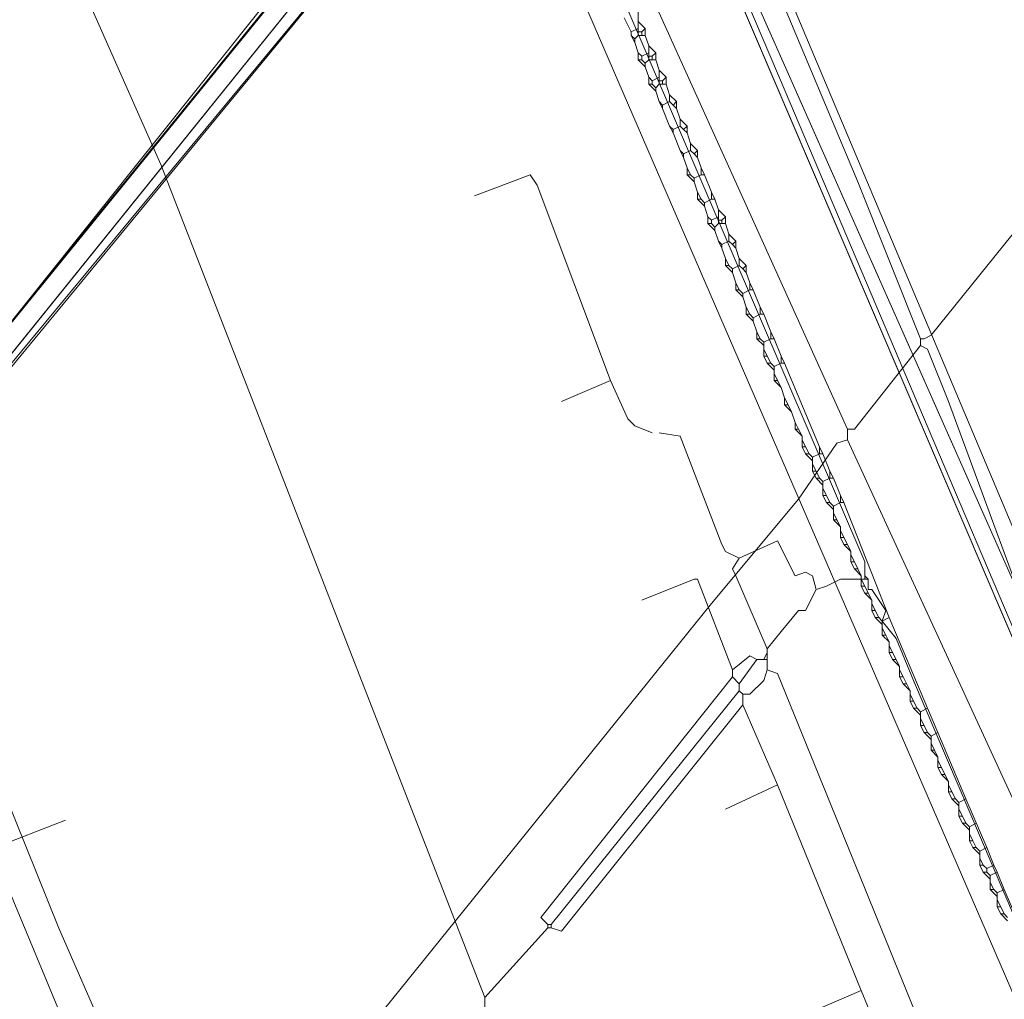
# Model space of a CAD drawing. Header units: metres. Extents: x 92810 to 93633, y 464687 to 465459.
# Tile 313 of 325: x 93539 to 93559, y 465222 to 465242. Entities that reach past the tile are written whole.
import ezdxf
from ezdxf.lldxf.tags import DXFTag

# ---------------------------------------------------------------- set-up
doc = ezdxf.new("R2010")
doc.units = ezdxf.units.M
for name, color, linetype, lineweight, transparency in [('B-OI-KL-DATA_BT NEDERLAND-G', 90, 'SI_B_DATA_BT_NEDERLAND', 18, 0.4), ('B-OI-KL-DATA_KPN-G', 90, 'SI_B_DATA_KPN', 18, 0.4), ('B-OI-KL-DATA_PRORAIL-G', 90, 'SI_B_DATA_PRORAIL', 18, 0.4), ('B-OI-KL-DATA_RELINED-G', 90, 'SI_B_DATA_RELINED', 18, 0.4), ('B-OI-KL-DATA_ZIGGO BV-G', 90, 'SI_B_DATA_ZIGGO', 18, 0.4), ('B-OI-KL-ET_LS_LIANDER-G', 190, 'SI_B_ET_LS_LIANDER', 18, 0.4), ('B-OI-KL-ET_LS_PRORAIL-G', 190, 'SI_B_ET_LS_PRORAIL', 18, 0.4), ('B-OI-KL-ET_MS_LIANDER-G', 130, 'SI_B_ET_MS_LIANDER', 18, 0.4), ('B-OI-KL-ET_MS_PRORAIL-G', 130, 'SI_B_ET_MS_PRORAIL', 18, 0.4), ('B-OI-KL-GAS_HD_LIANDER-G', 30, 'SI_B_GAS_HD_LIANDER', 18, 0.4), ('B-OI-KL-GAS_LD_LIANDER-G', 30, 'SI_B_GAS_LD_LIANDER', 18, 0.4), ('B-OI-KL-GAS_LD_PRORAIL-G', 30, 'SI_B_GAS_LD_PRORAIL', 18, 0.4), ('B-WE-KL-ET_LS-G', 190, 'KL-LS-N', 18, 0.4)]:
    doc.layers.add(name, color=color, linetype=linetype, lineweight=lineweight, transparency=transparency)
doc.styles.get("Standard").update_dxf_attribs({"font": 'isocp.shx'})
tags = doc.linetypes.add('KL-LS-N', pattern='A,4,-1,[103,NLCS.SHX,S=0.75,R=0,X=0,Y=0],-1,4,-1,["L",Standard,S=1,R=0,X=0,Y=-0.5],-2', length=13).pattern_tags.tags
tags[18] = DXFTag(74, 10)
doc.linetypes.add('SI_B_DATA_BT_NEDERLAND', pattern='A,5,-2,["BTN",Standard,S=1.5,R=0,X=-0.51,Y=-0.75],-7', length=14)
doc.linetypes.add('SI_B_DATA_KPN', pattern='A,5,-2,["KPN",Standard,S=1.5,R=0,X=-0.51,Y=-0.75],-8', length=15)
doc.linetypes.add('SI_B_DATA_PRORAIL', pattern='A,5,-2,["PRO-DATA",Standard,S=1.5,R=0,X=-0.51,Y=-0.75],-13', length=20)
doc.linetypes.add('SI_B_DATA_RELINED', pattern='A,5,-2,["REL-DATA",Standard,S=1.5,R=0,X=-0.51,Y=-0.75],-13', length=20)
doc.linetypes.add('SI_B_DATA_ZIGGO', pattern='A,5,-2,["ZIGGO",Standard,S=1.5,R=0,X=-0.51,Y=-0.75],-9', length=16)
doc.linetypes.add('SI_B_ET_LS_LIANDER', pattern='A,5,-2,["LI-LS",Standard,S=1.5,R=0,X=-0.51,Y=-0.75],-10', length=17)
doc.linetypes.add('SI_B_ET_LS_PRORAIL', pattern='A,5,-2,["PRO-LS",Standard,S=1.5,R=0,X=-0.51,Y=-0.75],-11', length=18)
doc.linetypes.add('SI_B_ET_MS_LIANDER', pattern='A,5,-2,["LI-MS",Standard,S=1.5,R=0,X=-0.51,Y=-0.75],-10', length=17)
doc.linetypes.add('SI_B_ET_MS_PRORAIL', pattern='A,5,-2,["PRO-MS",Standard,S=1.5,R=0,X=-0.51,Y=-0.75],-11', length=18)
doc.linetypes.add('SI_B_GAS_HD_LIANDER', pattern='A,5,-2,["LI-G-HD",Standard,S=1.5,R=0,X=-0.51,Y=-0.75],-11', length=18)
doc.linetypes.add('SI_B_GAS_LD_LIANDER', pattern='A,5,-2,["LI-G-LD",Standard,S=1.5,R=0,X=-0.51,Y=-0.75],-11', length=18)
doc.linetypes.add('SI_B_GAS_LD_PRORAIL', pattern='A,5,-2,["PRO-G-LD",Standard,S=1.5,R=0,X=-0.51,Y=-0.75],-12', length=19)

msp = doc.modelspace()

# ---------------------------------------------------------------- linework, layer by layer
at = {"layer": 'B-OI-KL-DATA_BT NEDERLAND-G', "flags": 128}
for points in [[(93449.45, 465144.86), (93449.2, 465142.6), (93450.7, 465141.6), (93457.7, 465136.81), (93459.84, 465138.95), (93462.9, 465142.6), (93497.1, 465184.7), (93498.1, 465186), (93523.5, 465217.3), (93528.8, 465223.9), (93529.6, 465224.1), (93530.32, 465225), (93554.47, 465254.94)], [(93529.6, 465224.1), (93530.322, 465225.004), (93554.47, 465254.94)]]:
    msp.add_lwpolyline(points, dxfattribs=at)
at = {"layer": 'B-OI-KL-DATA_KPN-G', "flags": 128}
for points in [[(93536.179, 465276.679), (93540.607, 465268.679), (93541.107, 465267.607), (93549.25, 465247.321), (93549.821, 465246.107), (93555.536, 465233.464)], [(93536.25, 465276.75), (93536.393, 465276.75), (93536.464, 465276.607), (93543.321, 465264.393), (93545.607, 465260.107), (93550.679, 465250.107), (93551.321, 465248.679), (93554.107, 465242.464), (93555.75, 465238.536), (93557.036, 465235.321)], [(93579.393, 465262.607), (93579.036, 465262.393), (93557.25, 465235.393), (93557.107, 465235.321), (93557.036, 465235.321)], [(93557.036, 465235.321), (93557.036, 465235.179)], [(93557.036, 465235.179), (93555.679, 465233.464), (93555.536, 465233.464)], [(93557.036, 465235.179), (93557.179, 465235.107), (93557.607, 465234.036), (93560.321, 465226.679), (93560.536, 465226.464), (93560.607, 465226.25), (93561.75, 465223.036)], [(93555.536, 465233.464), (93555.536, 465233.25)], [(93555.536, 465233.25), (93555.321, 465233.179), (93554.536, 465232.036), (93552.75, 465229.893), (93539.321, 465213.25), (93539.179, 465213.25)], [(93555.536, 465233.25), (93558.964, 465225.821), (93559.893, 465223.607), (93561.679, 465218.893), (93564.107, 465211.607), (93566.036, 465205.25), (93567.036, 465201.393)]]:
    msp.add_lwpolyline(points, dxfattribs=at)
at = {"layer": 'B-OI-KL-DATA_PRORAIL-G', "flags": 128}
msp.add_lwpolyline([(93450.179, 465128.464), (93450.464, 465128.607), (93451.893, 465130.536), (93452.536, 465131.25), (93479.893, 465163.107), (93488.893, 465173.821), (93489.321, 465174.25), (93491.821, 465176.036), (93492.107, 465176.321), (93499.536, 465185.75), (93511.179, 465201.464), (93516.179, 465208.393), (93516.393, 465208.607), (93521.964, 465215.821), (93522.25, 465216.107), (93529.321, 465223.536), (93533.607, 465228.964), (93536.107, 465231.964), (93547.464, 465245.75), (93556.036, 465256.536), (93558.75, 465259.821), (93570.464, 465274.25), (93576.036, 465281.179), (93576.536, 465282.25), (93576.75, 465282.536), (93580.464, 465287.679), (93582.25, 465290.464), (93582.893, 465291.321), (93587.107, 465295.679), (93591.821, 465302.107), (93592.321, 465302.679), (93606.607, 465320.821), (93608.821, 465323.536), (93609.821, 465324.679), (93609.821, 465324.893)], dxfattribs=at)
at = {"layer": 'B-OI-KL-DATA_RELINED-G', "flags": 128}
msp.add_lwpolyline([(93501.384, 465188.903), (93526.4, 465220.65), (93609.739, 465325.027)], dxfattribs=at)
at = {"layer": 'B-OI-KL-DATA_ZIGGO BV-G', "flags": 128}
for points in [[(93545.112, 465261.145), (93548.853, 465252.739), (93567.395, 465209.384)], [(93568.597, 465203.379), (93567.395, 465209.384), (93550.81, 465248.163)], [(93551.167, 465247.881), (93563.713, 465219.587), (93567.122, 465210.573)], [(93563.713, 465219.587), (93551.44, 465247.265)]]:
    msp.add_lwpolyline(points, dxfattribs=at)
at = {"layer": 'B-OI-KL-ET_LS_LIANDER-G'}
for p, q in [((93543.536, 465259.536), (93555.893, 465230.75)), ((93534.821, 465253.893), (93541.464, 465238.893)), ((93541.464, 465238.893), (93541.964, 465237.607)), ((93549.036, 465238.679), (93547.893, 465238.25)), ((93549.179, 465238.464), (93549.036, 465238.679)), ((93550.679, 465234.464), (93549.179, 465238.464)), ((93541.964, 465237.607), (93548.107, 465221.821)), ((93550.679, 465234.464), (93549.679, 465234.036)), ((93550.679, 465234.464), (93551.036, 465233.679)), ((93551.036, 465233.679), (93551.179, 465233.536)), ((93551.179, 465233.536), (93551.536, 465233.393)), ((93552.107, 465233.321), (93551.679, 465233.393)), ((93552.964, 465231.107), (93552.107, 465233.321)), ((93553.036, 465230.964), (93552.964, 465231.107)), ((93554.107, 465231.179), (93553.321, 465230.821)), ((93554.464, 465230.464), (93554.107, 465231.179)), ((93553.321, 465230.821), (93553.036, 465230.964)), ((93553.321, 465230.821), (93553.179, 465230.607)), ((93555.893, 465230.75), (93555.893, 465230.393)), ((93553.179, 465230.607), (93553.25, 465230.464)), ((93553.25, 465230.464), (93553.893, 465228.964)), ((93554.679, 465230.536), (93554.464, 465230.464)), ((93554.821, 465230.464), (93554.679, 465230.536)), ((93554.893, 465230.179), (93554.821, 465230.464)), ((93555.893, 465230.464), (93555.964, 465230.393)), ((93552.393, 465230.393), (93551.321, 465229.964)), ((93552.464, 465230.393), (93552.393, 465230.393)), ((93553.179, 465228.536), (93552.464, 465230.393)), ((93555.393, 465230.393), (93555.107, 465230.25)), ((93555.964, 465230.393), (93555.393, 465230.393)), ((93555.964, 465230.393), (93555.964, 465230.179)), ((93554.893, 465230.179), (93554.679, 465229.75)), ((93555.107, 465230.25), (93554.893, 465230.179)), ((93555.964, 465230.179), (93556.036, 465230.179)), ((93556.036, 465230.179), (93556.321, 465229.75)), ((93554.536, 465229.75), (93554.179, 465229.321)), ((93554.679, 465229.75), (93554.536, 465229.75)), ((93556.321, 465229.75), (93556.25, 465229.536)), ((93556.25, 465229.536), (93556.536, 465229.179)), ((93554.179, 465229.321), (93553.893, 465228.964)), ((93556.536, 465229.179), (93556.893, 465228.321)), ((93553.893, 465228.893), (93553.821, 465228.75)), ((93553.893, 465228.964), (93553.893, 465228.536)), ((93553.536, 465228.821), (93553.179, 465228.536)), ((93553.679, 465228.75), (93553.321, 465228.25)), ((93553.679, 465228.75), (93553.536, 465228.821)), ((93553.679, 465228.75), (93553.893, 465228.75)), ((93553.179, 465228.536), (93553.179, 465228.393)), ((93553.893, 465228.536), (93553.821, 465228.321)), ((93553.893, 465228.536), (93554.107, 465228.464)), ((93554.107, 465228.464), (93559.393, 465215.464)), ((93553.179, 465228.393), (93549.25, 465223.464)), ((93553.179, 465228.393), (93553.321, 465228.25)), ((93553.321, 465228.25), (93553.321, 465228.107)), ((93553.821, 465228.321), (93553.536, 465228.036)), ((93556.893, 465228.321), (93562.393, 465215.393)), ((93553.321, 465228.107), (93549.464, 465223.321)), ((93553.321, 465228.107), (93553.393, 465228.036)), ((93553.536, 465228.036), (93553.393, 465228.036)), ((93553.393, 465228.036), (93553.393, 465227.821)), ((93553.393, 465227.821), (93549.679, 465223.179)), ((93553.393, 465227.821), (93554.107, 465226.179)), ((93554.107, 465226.179), (93553.036, 465225.679)), ((93554.107, 465226.179), (93555.821, 465221.964)), ((93549.25, 465223.464), (93549.393, 465223.321)), ((93549.393, 465223.25), (93548.107, 465221.821)), ((93549.393, 465223.321), (93549.464, 465223.321)), ((93549.393, 465223.321), (93549.393, 465223.25)), ((93549.393, 465223.25), (93549.464, 465223.25)), ((93549.464, 465223.321), (93549.464, 465223.25)), ((93549.679, 465223.179), (93549.464, 465223.25)), ((93548.107, 465221.821), (93548.107, 465221.536)), ((93555.821, 465221.964), (93554.821, 465221.536)), ((93555.821, 465221.964), (93557.536, 465217.821))]:
    msp.add_line(p, q, dxfattribs=at)
at = {"layer": 'B-OI-KL-ET_LS_PRORAIL-G', "flags": 128}
for points in [[(93576.25, 465281.893), (93575.75, 465281.679), (93527.964, 465222.821), (93527.607, 465222.464), (93521.393, 465215.893), (93520.393, 465214.679), (93514.25, 465219.536), (93508.893, 465213.821), (93492.179, 465192.393)], [(93558.107, 465258.821), (93557.893, 465258.821), (93546.607, 465244.679), (93545.679, 465243.607), (93537.393, 465233.607), (93529.321, 465223.536), (93528.964, 465223.179), (93521.964, 465215.821), (93516.036, 465208.179), (93500.393, 465186.893), (93500.393, 465186.75), (93500.536, 465186.464), (93499.536, 465185.107), (93499.25, 465184.893), (93498.964, 465185.036)]]:
    msp.add_lwpolyline(points, dxfattribs=at)
at = {"layer": 'B-OI-KL-ET_MS_LIANDER-G'}
for p, q in [((93551.25, 465242.036), (93551.25, 465241.536)), ((93551.464, 465241.321), (93551.464, 465241.036)), ((93551.679, 465240.821), (93551.679, 465240.536)), ((93552.893, 465237.964), (93552.893, 465237.679)), ((93553.821, 465235.25), (93553.821, 465234.964)), ((93554.036, 465234.75), (93554.036, 465234.464)), ((93554.607, 465233.321), (93554.607, 465233.107)), ((93554.821, 465232.893), (93554.821, 465232.607)), ((93555.036, 465232.393), (93555.036, 465232.107)), ((93555.25, 465231.893), (93555.25, 465231.607)), ((93555.393, 465231.464), (93555.393, 465231.25)), ((93555.607, 465230.964), (93555.607, 465230.75)), ((93555.821, 465230.464), (93555.821, 465230.25)), ((93556.036, 465229.964), (93556.036, 465229.75)), ((93556.25, 465229.536), (93556.25, 465229.25)), ((93556.393, 465229.107), (93556.393, 465228.893)), ((93556.607, 465228.607), (93556.607, 465228.393)), ((93556.679, 465228.393), (93556.821, 465228.107)), ((93556.821, 465228.107), (93556.821, 465227.893)), ((93557.036, 465227.679), (93557.036, 465227.393)), ((93557.25, 465227.179), (93557.25, 465226.893)), ((93557.393, 465226.75), (93557.393, 465226.536)), ((93557.607, 465226.25), (93557.607, 465226.036)), ((93557.964, 465225.893), (93558.393, 465224.893)), ((93557.821, 465225.821), (93557.821, 465225.536)), ((93558.036, 465225.321), (93558.036, 465225.036)), ((93558.25, 465224.821), (93558.25, 465224.536)), ((93558.464, 465224.321), (93558.464, 465224.036)), ((93558.75, 465224.036), (93559.179, 465223.036)), ((93558.607, 465223.964), (93558.607, 465223.679))]:
    msp.add_line(p, q, dxfattribs=at)
at = {"layer": 'B-OI-KL-ET_MS_LIANDER-G', "flags": 128}
for points in [[(93550.964, 465241.893), (93551.107, 465241.607)], [(93551.25, 465241.821), (93551.393, 465241.679)], [(93551.25, 465241.679), (93551.107, 465241.607)], [(93551.107, 465241.607), (93551.107, 465241.536)], [(93551.25, 465241.607), (93551.321, 465241.607)], [(93551.393, 465241.679), (93551.321, 465241.607)], [(93551.321, 465241.607), (93551.321, 465241.536)], [(93551.393, 465241.679), (93551.393, 465241.536)], [(93551.107, 465241.536), (93551.179, 465241.464)], [(93551.107, 465241.536), (93551.179, 465241.393)], [(93551.25, 465241.536), (93551.179, 465241.464)], [(93551.179, 465241.464), (93551.179, 465241.393)], [(93551.179, 465241.393), (93551.25, 465241.179)], [(93551.25, 465241.536), (93551.393, 465241.536)], [(93551.393, 465241.536), (93551.464, 465241.321)], [(93551.25, 465241.179), (93551.321, 465241.107)], [(93551.25, 465241.179), (93551.25, 465241.036)], [(93551.464, 465241.179), (93551.321, 465241.107)], [(93551.464, 465241.321), (93551.607, 465241.179)], [(93551.607, 465241.179), (93551.536, 465241.107)], [(93551.607, 465241.179), (93551.607, 465241.036)], [(93551.25, 465241.036), (93551.321, 465241.036)], [(93551.25, 465241.036), (93551.393, 465240.893)], [(93551.321, 465241.107), (93551.321, 465241.036)], [(93551.321, 465241.036), (93551.393, 465240.964)], [(93551.464, 465241.036), (93551.393, 465240.964)], [(93551.393, 465240.964), (93551.393, 465240.893)], [(93551.464, 465241.107), (93551.536, 465241.107)], [(93551.464, 465241.036), (93551.607, 465241.036)], [(93551.536, 465241.107), (93551.536, 465241.036)], [(93551.607, 465241.036), (93551.679, 465240.821)], [(93551.393, 465240.893), (93551.464, 465240.679)], [(93551.679, 465240.821), (93551.821, 465240.679)], [(93551.464, 465240.679), (93551.536, 465240.607)], [(93551.464, 465240.679), (93551.464, 465240.536)], [(93551.679, 465240.679), (93551.536, 465240.607)], [(93551.536, 465240.607), (93551.536, 465240.536)], [(93551.679, 465240.607), (93551.75, 465240.607)], [(93551.821, 465240.679), (93551.75, 465240.607)], [(93551.75, 465240.607), (93551.75, 465240.536)], [(93551.821, 465240.679), (93551.821, 465240.536)], [(93551.464, 465240.536), (93551.536, 465240.536)], [(93551.464, 465240.536), (93551.607, 465240.393)], [(93551.536, 465240.536), (93551.607, 465240.464)], [(93551.679, 465240.536), (93551.607, 465240.464)], [(93551.607, 465240.464), (93551.607, 465240.393)], [(93551.607, 465240.393), (93551.679, 465240.179)], [(93551.679, 465240.536), (93551.821, 465240.536)], [(93551.821, 465240.536), (93551.893, 465240.321)], [(93551.679, 465240.179), (93551.75, 465240.107)], [(93551.679, 465240.179), (93551.75, 465240.036)], [(93551.893, 465240.179), (93551.75, 465240.107)], [(93551.893, 465240.321), (93552.036, 465240.179)], [(93551.893, 465240.321), (93551.893, 465240.179)], [(93551.893, 465240.179), (93551.964, 465240.107)], [(93552.036, 465240.179), (93551.964, 465240.107)], [(93552.036, 465240.179), (93552.036, 465240.036)], [(93551.75, 465240.107), (93551.75, 465240.036)], [(93551.75, 465240.036), (93551.893, 465239.679)], [(93551.964, 465240.107), (93552.036, 465240.036)], [(93552.036, 465240.036), (93552.107, 465239.821)], [(93552.107, 465239.821), (93552.25, 465239.679)], [(93552.107, 465239.821), (93552.107, 465239.679)], [(93551.893, 465239.679), (93551.964, 465239.607)], [(93551.893, 465239.679), (93551.964, 465239.536)], [(93552.107, 465239.679), (93551.964, 465239.607)], [(93551.964, 465239.607), (93551.964, 465239.536)], [(93552.107, 465239.679), (93552.179, 465239.607)], [(93552.25, 465239.679), (93552.179, 465239.607)], [(93552.179, 465239.607), (93552.25, 465239.536)], [(93552.25, 465239.679), (93552.25, 465239.536)], [(93551.964, 465239.536), (93552.107, 465239.179)], [(93552.25, 465239.536), (93552.321, 465239.321)], [(93552.107, 465239.179), (93552.179, 465239.107)], [(93552.107, 465239.179), (93552.179, 465239.036)], [(93552.321, 465239.179), (93552.179, 465239.107)], [(93552.321, 465239.321), (93552.464, 465239.179)], [(93552.321, 465239.321), (93552.321, 465239.179)], [(93552.321, 465239.179), (93552.393, 465239.107)], [(93552.464, 465239.179), (93552.393, 465239.107)], [(93552.464, 465239.179), (93552.464, 465239.036)], [(93552.179, 465239.107), (93552.179, 465239.036)], [(93552.179, 465239.036), (93552.25, 465238.821)], [(93552.393, 465239.107), (93552.464, 465239.036)], [(93552.464, 465239.036), (93552.536, 465238.821)], [(93552.25, 465238.821), (93552.321, 465238.679)], [(93552.25, 465238.821), (93552.25, 465238.679)], [(93552.536, 465238.821), (93552.607, 465238.679)], [(93552.536, 465238.821), (93552.536, 465238.679)], [(93552.25, 465238.679), (93552.321, 465238.679)], [(93552.25, 465238.679), (93552.393, 465238.536)], [(93552.321, 465238.679), (93552.393, 465238.607)], [(93552.536, 465238.679), (93552.393, 465238.607)], [(93552.393, 465238.607), (93552.393, 465238.536)], [(93552.536, 465238.679), (93552.607, 465238.679)], [(93552.607, 465238.679), (93552.75, 465238.321)], [(93552.393, 465238.536), (93552.464, 465238.321)], [(93552.464, 465238.321), (93552.536, 465238.179)], [(93552.464, 465238.321), (93552.464, 465238.179)], [(93552.464, 465238.179), (93552.536, 465238.179)], [(93552.464, 465238.179), (93552.607, 465238.036)], [(93552.536, 465238.179), (93552.607, 465238.107)], [(93552.75, 465238.179), (93552.607, 465238.107)], [(93552.75, 465238.321), (93552.821, 465238.179)], [(93552.75, 465238.321), (93552.75, 465238.179)], [(93552.75, 465238.179), (93552.821, 465238.179)], [(93552.821, 465238.179), (93552.893, 465237.964)], [(93552.607, 465238.107), (93552.607, 465238.036)], [(93552.607, 465238.036), (93552.679, 465237.821)], [(93552.893, 465237.964), (93553.036, 465237.821)], [(93552.679, 465237.821), (93552.75, 465237.75)], [(93552.679, 465237.821), (93552.679, 465237.679)], [(93552.893, 465237.821), (93552.75, 465237.75)], [(93552.75, 465237.75), (93552.75, 465237.679)], [(93552.893, 465237.75), (93552.964, 465237.75)], [(93553.036, 465237.821), (93552.964, 465237.75)], [(93552.964, 465237.75), (93552.964, 465237.679)], [(93553.036, 465237.821), (93553.036, 465237.679)], [(93552.679, 465237.679), (93552.75, 465237.679)], [(93552.679, 465237.679), (93552.821, 465237.536)], [(93552.75, 465237.679), (93552.821, 465237.607)], [(93552.893, 465237.679), (93552.821, 465237.607)], [(93552.821, 465237.607), (93552.821, 465237.536)], [(93552.821, 465237.536), (93552.893, 465237.321)], [(93552.893, 465237.679), (93553.036, 465237.679)], [(93553.036, 465237.679), (93553.107, 465237.464)], [(93553.107, 465237.464), (93553.25, 465237.321)], [(93553.107, 465237.464), (93553.107, 465237.321)], [(93552.893, 465237.321), (93552.964, 465237.25)], [(93552.893, 465237.321), (93552.964, 465237.179)], [(93553.107, 465237.321), (93552.964, 465237.25)], [(93552.964, 465237.25), (93552.964, 465237.179)], [(93552.964, 465237.179), (93553.036, 465236.964)], [(93553.107, 465237.321), (93553.179, 465237.25)], [(93553.25, 465237.321), (93553.179, 465237.25)], [(93553.179, 465237.25), (93553.25, 465237.179)], [(93553.25, 465237.321), (93553.25, 465237.179)], [(93553.25, 465237.179), (93553.321, 465236.964)], [(93553.036, 465236.964), (93553.107, 465236.821)], [(93553.036, 465236.964), (93553.036, 465236.821)], [(93553.321, 465236.964), (93553.464, 465236.821)], [(93553.321, 465236.964), (93553.321, 465236.821)], [(93553.036, 465236.821), (93553.107, 465236.821)], [(93553.036, 465236.821), (93553.179, 465236.679)], [(93553.107, 465236.821), (93553.179, 465236.75)], [(93553.321, 465236.821), (93553.179, 465236.75)], [(93553.179, 465236.75), (93553.179, 465236.679)], [(93553.321, 465236.821), (93553.393, 465236.75)], [(93553.464, 465236.821), (93553.393, 465236.75)], [(93553.393, 465236.75), (93553.464, 465236.679)], [(93553.464, 465236.821), (93553.464, 465236.679)], [(93553.179, 465236.679), (93553.25, 465236.464)], [(93553.464, 465236.679), (93553.536, 465236.464)], [(93553.25, 465236.464), (93553.321, 465236.321)], [(93553.25, 465236.464), (93553.25, 465236.321)], [(93553.25, 465236.321), (93553.321, 465236.321)], [(93553.25, 465236.321), (93553.393, 465236.179)], [(93553.321, 465236.321), (93553.393, 465236.25)], [(93553.536, 465236.321), (93553.393, 465236.25)], [(93553.536, 465236.464), (93553.607, 465236.321)], [(93553.536, 465236.464), (93553.536, 465236.321)], [(93553.536, 465236.321), (93553.607, 465236.321)], [(93553.607, 465236.321), (93553.75, 465235.964)], [(93553.393, 465236.25), (93553.393, 465236.179)], [(93553.393, 465236.179), (93553.464, 465235.964)], [(93553.464, 465235.964), (93553.536, 465235.821)], [(93553.464, 465235.964), (93553.464, 465235.821)], [(93553.75, 465235.964), (93553.821, 465235.821)], [(93553.75, 465235.964), (93553.75, 465235.821)], [(93553.464, 465235.821), (93553.536, 465235.821)], [(93553.464, 465235.821), (93553.607, 465235.679)], [(93553.536, 465235.821), (93553.607, 465235.75)], [(93553.75, 465235.821), (93553.607, 465235.75)], [(93553.607, 465235.75), (93553.607, 465235.679)], [(93553.75, 465235.821), (93553.821, 465235.821)], [(93553.821, 465235.821), (93553.964, 465235.464)], [(93553.607, 465235.679), (93553.679, 465235.464)], [(93553.679, 465235.464), (93553.75, 465235.321)], [(93553.679, 465235.464), (93553.679, 465235.321)], [(93553.679, 465235.321), (93553.75, 465235.321)], [(93553.679, 465235.321), (93553.821, 465235.179)], [(93553.75, 465235.321), (93553.821, 465235.25)], [(93553.964, 465235.321), (93553.821, 465235.25)], [(93553.964, 465235.464), (93554.036, 465235.321)], [(93553.964, 465235.464), (93553.964, 465235.321)], [(93553.964, 465235.321), (93554.036, 465235.321)], [(93554.036, 465235.321), (93554.179, 465234.964)], [(93553.821, 465235.107), (93553.893, 465234.964)], [(93553.821, 465234.964), (93553.893, 465234.964)], [(93553.821, 465234.964), (93553.893, 465234.821)], [(93553.893, 465234.964), (93553.964, 465234.821)], [(93554.179, 465234.964), (93554.25, 465234.821)], [(93554.179, 465234.964), (93554.179, 465234.821)], [(93553.893, 465234.821), (93553.964, 465234.821)], [(93553.893, 465234.821), (93554.036, 465234.679)], [(93553.964, 465234.821), (93554.036, 465234.75)], [(93554.179, 465234.821), (93554.036, 465234.75)], [(93554.179, 465234.821), (93554.25, 465234.821)], [(93554.25, 465234.821), (93554.964, 465233.107)], [(93554.036, 465234.607), (93554.107, 465234.464)], [(93554.036, 465234.464), (93554.107, 465234.464)], [(93554.036, 465234.464), (93554.179, 465234.321)], [(93554.107, 465234.464), (93554.179, 465234.321)], [(93554.179, 465234.321), (93554.25, 465234.107)], [(93554.25, 465234.107), (93554.321, 465233.964)], [(93554.25, 465234.107), (93554.25, 465233.964)], [(93554.25, 465233.964), (93554.321, 465233.964)], [(93554.25, 465233.964), (93554.393, 465233.821)], [(93554.321, 465233.964), (93554.393, 465233.821)], [(93554.393, 465233.821), (93554.464, 465233.607)], [(93554.464, 465233.607), (93554.536, 465233.464)], [(93554.464, 465233.607), (93554.464, 465233.464)], [(93554.464, 465233.464), (93554.536, 465233.464)], [(93554.464, 465233.464), (93554.607, 465233.321)], [(93554.536, 465233.464), (93554.607, 465233.321)], [(93554.607, 465233.25), (93554.679, 465233.107)], [(93554.607, 465233.107), (93554.679, 465233.107)], [(93554.607, 465233.107), (93554.679, 465232.964)], [(93554.679, 465233.107), (93554.75, 465232.964)], [(93554.964, 465233.107), (93555.036, 465232.964)], [(93554.964, 465233.107), (93554.964, 465232.964)], [(93554.679, 465232.964), (93554.75, 465232.964)], [(93554.679, 465232.964), (93554.821, 465232.821)], [(93554.75, 465232.964), (93554.821, 465232.893)], [(93554.964, 465232.964), (93554.821, 465232.893)], [(93554.964, 465232.964), (93555.036, 465232.964)], [(93555.036, 465232.964), (93555.179, 465232.607)], [(93554.821, 465232.75), (93554.893, 465232.607)], [(93554.821, 465232.607), (93554.893, 465232.607)], [(93554.821, 465232.607), (93554.893, 465232.464)], [(93554.893, 465232.607), (93554.964, 465232.464)], [(93555.179, 465232.607), (93555.25, 465232.464)], [(93555.179, 465232.607), (93555.179, 465232.464)], [(93554.893, 465232.464), (93554.964, 465232.464)], [(93554.893, 465232.464), (93555.036, 465232.321)], [(93554.964, 465232.464), (93555.036, 465232.393)], [(93555.179, 465232.464), (93555.036, 465232.393)], [(93555.179, 465232.464), (93555.25, 465232.464)], [(93555.25, 465232.464), (93555.393, 465232.107)], [(93555.036, 465232.25), (93555.107, 465232.107)], [(93555.036, 465232.107), (93555.107, 465232.107)], [(93555.036, 465232.107), (93555.107, 465231.964)], [(93555.107, 465232.107), (93555.179, 465231.964)], [(93555.393, 465232.107), (93555.464, 465231.964)], [(93555.393, 465232.107), (93555.393, 465231.964)], [(93555.107, 465231.964), (93555.179, 465231.964)], [(93555.107, 465231.964), (93555.25, 465231.821)], [(93555.179, 465231.964), (93555.25, 465231.893)], [(93555.393, 465231.964), (93555.25, 465231.893)], [(93555.393, 465231.964), (93555.464, 465231.964)], [(93555.464, 465231.964), (93556.393, 465229.607)], [(93555.25, 465231.75), (93555.321, 465231.607)], [(93555.25, 465231.607), (93555.321, 465231.607)], [(93555.25, 465231.607), (93555.393, 465231.464)], [(93555.321, 465231.607), (93555.393, 465231.464)], [(93555.393, 465231.393), (93555.464, 465231.25)], [(93555.393, 465231.25), (93555.464, 465231.25)], [(93555.393, 465231.25), (93555.464, 465231.107)], [(93555.464, 465231.25), (93555.536, 465231.107)], [(93555.464, 465231.107), (93555.536, 465231.107)], [(93555.464, 465231.107), (93555.607, 465230.964)], [(93555.536, 465231.107), (93555.607, 465230.964)], [(93555.607, 465230.893), (93555.679, 465230.75)], [(93555.607, 465230.75), (93555.679, 465230.75)], [(93555.607, 465230.75), (93555.679, 465230.607)], [(93555.679, 465230.75), (93555.75, 465230.607)], [(93555.679, 465230.607), (93555.75, 465230.607)], [(93555.679, 465230.607), (93555.821, 465230.464)], [(93555.75, 465230.607), (93555.821, 465230.464)], [(93555.821, 465230.393), (93555.893, 465230.25)], [(93555.821, 465230.25), (93555.893, 465230.25)], [(93555.821, 465230.25), (93555.893, 465230.107)], [(93555.893, 465230.25), (93555.964, 465230.107)], [(93555.893, 465230.107), (93555.964, 465230.107)], [(93555.893, 465230.107), (93556.036, 465229.964)], [(93555.964, 465230.107), (93556.036, 465229.964)], [(93556.036, 465229.893), (93556.107, 465229.75)], [(93556.036, 465229.75), (93556.107, 465229.75)], [(93556.036, 465229.75), (93556.107, 465229.607)], [(93556.107, 465229.75), (93556.179, 465229.607)], [(93556.107, 465229.607), (93556.179, 465229.607)], [(93556.107, 465229.607), (93556.25, 465229.464)], [(93556.179, 465229.607), (93556.25, 465229.536)], [(93556.393, 465229.607), (93556.25, 465229.536)], [(93556.393, 465229.607), (93557.179, 465227.75)], [(93556.25, 465229.393), (93556.321, 465229.25)], [(93556.25, 465229.25), (93556.321, 465229.25)], [(93556.25, 465229.25), (93556.393, 465229.107)], [(93556.321, 465229.25), (93556.393, 465229.107)], [(93556.393, 465229.036), (93556.464, 465228.893)], [(93556.393, 465228.893), (93556.464, 465228.893)], [(93556.393, 465228.893), (93556.464, 465228.75)], [(93556.464, 465228.893), (93556.536, 465228.75)], [(93556.464, 465228.75), (93556.536, 465228.75)], [(93556.464, 465228.75), (93556.607, 465228.607)], [(93556.536, 465228.75), (93556.607, 465228.607)], [(93556.607, 465228.536), (93556.679, 465228.393)], [(93556.607, 465228.393), (93556.679, 465228.393)], [(93556.607, 465228.393), (93556.679, 465228.25)], [(93556.679, 465228.25), (93556.75, 465228.25)], [(93556.679, 465228.25), (93556.821, 465228.107)], [(93556.821, 465228.036), (93556.893, 465227.893)], [(93556.821, 465227.893), (93556.893, 465227.893)], [(93556.821, 465227.893), (93556.893, 465227.75)], [(93556.893, 465227.893), (93556.964, 465227.75)], [(93556.893, 465227.75), (93556.964, 465227.75)], [(93556.893, 465227.75), (93557.036, 465227.607)], [(93556.964, 465227.75), (93557.036, 465227.679)], [(93557.179, 465227.75), (93557.036, 465227.679)], [(93557.179, 465227.75), (93557.393, 465227.25)], [(93557.036, 465227.536), (93557.107, 465227.393)], [(93557.036, 465227.393), (93557.107, 465227.393)], [(93557.036, 465227.393), (93557.107, 465227.25)], [(93557.107, 465227.393), (93557.179, 465227.25)], [(93557.107, 465227.25), (93557.179, 465227.25)], [(93557.107, 465227.25), (93557.25, 465227.107)], [(93557.179, 465227.25), (93557.25, 465227.179)], [(93557.393, 465227.25), (93557.25, 465227.179)], [(93557.393, 465227.25), (93557.964, 465225.893)], [(93557.25, 465227.036), (93557.321, 465226.893)], [(93557.25, 465226.893), (93557.321, 465226.893)], [(93557.25, 465226.893), (93557.393, 465226.75)], [(93557.321, 465226.893), (93557.393, 465226.75)], [(93557.393, 465226.679), (93557.464, 465226.536)], [(93557.393, 465226.536), (93557.464, 465226.536)], [(93557.393, 465226.536), (93557.464, 465226.393)], [(93557.464, 465226.536), (93557.536, 465226.393)], [(93557.464, 465226.393), (93557.536, 465226.393)], [(93557.464, 465226.393), (93557.607, 465226.25)], [(93557.536, 465226.393), (93557.607, 465226.25)], [(93557.607, 465226.179), (93557.679, 465226.036)], [(93557.607, 465226.036), (93557.679, 465226.036)], [(93557.607, 465226.036), (93557.679, 465225.893)], [(93557.679, 465226.036), (93557.75, 465225.893)], [(93557.679, 465225.893), (93557.75, 465225.893)], [(93557.679, 465225.893), (93557.821, 465225.75)], [(93557.75, 465225.893), (93557.821, 465225.821)], [(93557.964, 465225.893), (93557.821, 465225.821)], [(93557.821, 465225.679), (93557.893, 465225.536)], [(93557.821, 465225.536), (93557.893, 465225.536)], [(93557.821, 465225.536), (93557.893, 465225.393)], [(93557.893, 465225.536), (93557.964, 465225.393)], [(93557.893, 465225.393), (93557.964, 465225.393)], [(93557.893, 465225.393), (93558.036, 465225.25)], [(93557.964, 465225.393), (93558.036, 465225.321)], [(93558.179, 465225.393), (93558.036, 465225.321)], [(93558.036, 465225.179), (93558.107, 465225.036)], [(93558.036, 465225.036), (93558.107, 465225.036)], [(93558.036, 465225.036), (93558.107, 465224.893)], [(93558.107, 465225.036), (93558.179, 465224.893)], [(93558.107, 465224.893), (93558.179, 465224.893)], [(93558.107, 465224.893), (93558.25, 465224.75)], [(93558.179, 465224.893), (93558.25, 465224.821)], [(93558.393, 465224.893), (93558.25, 465224.821)], [(93558.393, 465224.893), (93558.536, 465224.536)], [(93558.25, 465224.679), (93558.321, 465224.536)], [(93558.25, 465224.536), (93558.321, 465224.536)], [(93558.25, 465224.536), (93558.321, 465224.393)], [(93558.321, 465224.536), (93558.393, 465224.464)], [(93558.536, 465224.536), (93558.393, 465224.464)], [(93558.393, 465224.464), (93558.393, 465224.393)], [(93558.536, 465224.536), (93558.607, 465224.393)], [(93558.321, 465224.393), (93558.393, 465224.393)], [(93558.321, 465224.393), (93558.464, 465224.25)], [(93558.393, 465224.393), (93558.464, 465224.321)], [(93558.607, 465224.393), (93558.464, 465224.321)], [(93558.607, 465224.393), (93558.75, 465224.036)], [(93558.464, 465224.179), (93558.536, 465224.036)], [(93558.464, 465224.036), (93558.536, 465224.036)], [(93558.464, 465224.036), (93558.607, 465223.893)], [(93558.536, 465224.036), (93558.607, 465223.964)], [(93558.75, 465224.036), (93558.607, 465223.964)], [(93558.607, 465223.821), (93558.679, 465223.679)], [(93558.607, 465223.679), (93558.679, 465223.679)], [(93558.607, 465223.679), (93558.679, 465223.536)], [(93558.679, 465223.679), (93558.75, 465223.536)], [(93558.679, 465223.536), (93558.75, 465223.536)], [(93558.679, 465223.536), (93558.821, 465223.393)], [(93558.75, 465223.536), (93558.821, 465223.464)]]:
    msp.add_lwpolyline(points, dxfattribs=at)
at = {"layer": 'B-OI-KL-ET_MS_PRORAIL-G', "flags": 128}
msp.add_lwpolyline([(93558.107, 465258.821), (93557.893, 465258.821), (93546.607, 465244.679), (93545.679, 465243.607), (93537.393, 465233.607), (93529.321, 465223.536), (93528.964, 465223.179), (93521.964, 465215.821), (93520.464, 465213.893), (93520.464, 465213.607)], dxfattribs=at)
at = {"layer": 'B-OI-KL-GAS_HD_LIANDER-G', "flags": 128}
msp.add_lwpolyline([(93486.536, 465306.464), (93491.607, 465309.464), (93493.964, 465310.964), (93503.821, 465317.107), (93508.393, 465319.821), (93508.893, 465320.179), (93509.464, 465320.607), (93509.679, 465320.607), (93517.25, 465306.393), (93518.107, 465304.893), (93534.393, 465275.607), (93535.536, 465273.321), (93536.179, 465272.25), (93538.393, 465268.179), (93540.821, 465263.393), (93542.679, 465259.25), (93543.107, 465258.464), (93561.75, 465215.393), (93565.536, 465206.321), (93566.964, 465202.107), (93567.107, 465201.464), (93567.036, 465201.393)], dxfattribs=at)
at = {"layer": 'B-OI-KL-GAS_LD_LIANDER-G', "flags": 128}
msp.add_lwpolyline([(93525.321, 465295.821), (93525.679, 465296.036), (93526.25, 465296.036), (93527.25, 465295.821), (93535.179, 465280.75), (93535.893, 465279.536), (93543.75, 465266.536), (93546.893, 465259.464), (93547.821, 465257.536), (93548.75, 465255.75), (93550.321, 465252.25), (93550.75, 465250.893), (93551.607, 465248.821), (93564.821, 465217.464), (93566.893, 465212.25), (93568.179, 465207.964), (93568.821, 465205.536), (93569.107, 465204.107)], dxfattribs=at)
at = {"layer": 'B-OI-KL-GAS_LD_PRORAIL-G', "flags": 128}
msp.add_lwpolyline([(93583.964, 465290.464), (93583.25, 465290.821), (93528.607, 465223.607), (93527.607, 465222.464), (93524.393, 465218.964), (93524.25, 465218.964), (93521.107, 465215.536), (93520.393, 465214.607), (93514.25, 465219.536), (93508.893, 465213.821), (93475.179, 465170.75), (93440.107, 465124.25), (93439.393, 465123.393), (93424.036, 465105.036), (93421.036, 465100.893)], dxfattribs=at)
at = {"layer": 'B-WE-KL-ET_LS-G'}
for points in [[(93445.269, 465280.496), (93446.537, 465280.737), (93453.901, 465272.392), (93449.953, 465269.161), (93451.391, 465267.466), (93456.855, 465262.192), (93458.073, 465260.931), (93462.778, 465264.121), (93490.961, 465234.531), (93495.989, 465239.899), (93501.158, 465241.678), (93513.399, 465241.03), (93520.244, 465240.911), (93523.161, 465239.661), (93525.889, 465237.26), (93527.934, 465233.348), (93530.084, 465228.271), (93530.584, 465227.469), (93531.036, 465227.717), (93535.7, 465231.259), (93536.023, 465231.541), (93539.374, 465223.241), (93540.362, 465220.976), (93541.231, 465221.214)], [(93552.438, 465244.684), (93554.261, 465240.394)], [(93554.261, 465240.394), (93557.195, 465233.487)], [(93557.195, 465233.487), (93559.086, 465229.036)], [(93540.026, 465219.999), (93537.991, 465224.872), (93539.507, 465225.459)]]:
    msp.add_lwpolyline(points, dxfattribs=at)

doc.saveas('drawing.dxf')
